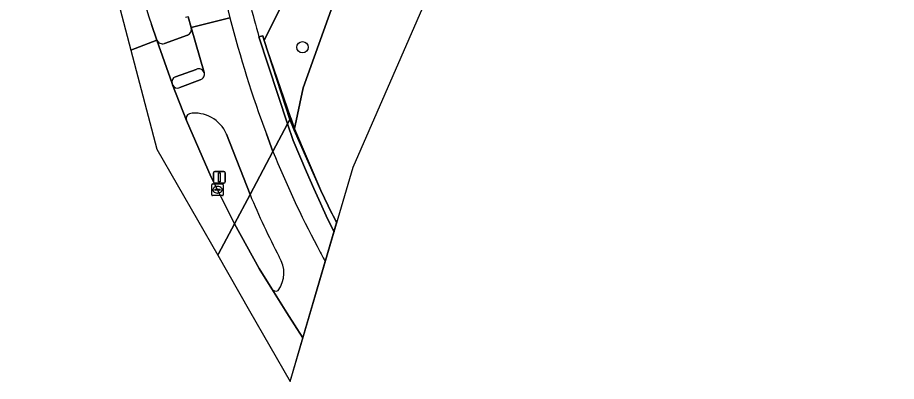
# Model space of a CAD drawing. Extents: x 160663 to 161506, y 382245 to 383291.
# Drawn here: x 161331.2 to 161406.9, y 382245.4 to 382276.8 of the extents above; entities that cross this region are included whole.
import ezdxf

# ---------------------------------------------------------------- set-up
doc = ezdxf.new("R2010")
doc.units = 0
for name, color, linetype in [('IMGEO_Berm_groen', 7, 'Continuous'), ('IMGEO_Boom', 7, 'Continuous'), ('IMGEO_Dek', 7, 'Continuous'), ('IMGEO_Fietspad_gesloten', 7, 'Continuous'), ('IMGEO_Groenvoorziening', 7, 'Continuous'), ('IMGEO_Hek', 7, 'Continuous'), ('IMGEO_Kolk', 7, 'Continuous'), ('IMGEO_Lichtmast', 7, 'Continuous'), ('IMGEO_Muur', 7, 'Continuous'), ('IMGEO_Rijbaan_lokaal_gesloten', 7, 'Continuous'), ('IMGEO_Verkeerseiland_gesloten', 7, 'Continuous'), ('IMGEO_Verkeerseiland_open', 7, 'Continuous'), ('IMGEO_Voetpad_gesloten', 7, 'Continuous'), ('IMGEO_Voetpad_open', 7, 'Continuous'), ('IMGEO_Waterloop', 7, 'Continuous')]:
    doc.layers.add(name, color=color, linetype=linetype)

msp = doc.modelspace()

# ---------------------------------------------------------------- linework, layer by layer
at = {"layer": 'IMGEO_Berm_groen'}
for points in [[(161346.143, 382275.905), (161345.872, 382276.85), (161345.657, 382276.787)], [(161342.728, 382276.173), (161343.19, 382274.842)], [(161343.831, 382274.547), (161345.816, 382275.272)]]:
    msp.add_lwpolyline(points, dxfattribs=at)
for centre, radius, start, end in [((161458.111, 382315.472), 121.892, 188.3716, 198.80842), ((161345.635, 382275.766), 0.526, 290.08593, 15.27343), ((161343.657, 382275.012), 0.497, 200.05317, 290.52132)]:
    msp.add_arc(centre, radius, start, end, dxfattribs=at)
at = {"layer": 'IMGEO_Boom'}
msp.add_circle((161355.728, 382274.215), 0.489, dxfattribs=at)
at = {"layer": 'IMGEO_Dek'}
for points in [[(161358.271, 382259.898), (161357.314, 382261.891), (161355.046, 382267.183), (161354.719, 382268.13), (161354.451, 382267.632), (161353.176, 382265.235), (161351.209, 382261.536), (161349.864, 382259.008), (161348.496, 382256.435), (161348.429, 382256.307)], [(161348.429, 382256.307), (161351.174, 382251.517), (161354.656, 382245.44), (161358.674, 382259.096)]]:
    msp.add_lwpolyline(points, dxfattribs=at)
msp.add_arc((161434.187, 382297.59), 84.758, 206.40441, 207.01116, dxfattribs=at)
at = {"layer": 'IMGEO_Fietspad_gesloten'}
for points in [[(161345.872, 382276.85), (161346.143, 382275.905), (161349.482, 382276.759)], [(161349.482, 382276.759), (161346.143, 382275.905), (161347.252, 382272.047)], [(161344.541, 382270.976), (161345.725, 382267.902)], [(161346.923, 382271.422), (161345.162, 382270.746)], [(161349.174, 382266.729), (161351.209, 382261.536), (161353.176, 382265.235), (161352.617, 382266.762)], [(161353.176, 382265.235), (161351.209, 382261.536)], [(161353.081, 382253.407), (161354.388, 382251.353), (161355.248, 382250), (161355.761, 382249.194), (161357.693, 382255.762)]]:
    msp.add_lwpolyline(points, dxfattribs=at)
for centre, radius, start, end in [((161444.589, 382301.077), 98.167, 182.62158, 194.34272), ((161444.633, 382301.108), 98.217, 194.35372, 200.46852), ((161346.798, 382271.887), 0.482, 285.09113, 19.38423), ((161344.968, 382271.177), 0.472, 205.13828, 294.21545), ((161346.192, 382268.052), 0.49, 115.32878, 197.80842), ((161346.485, 382265.636), 2.903, 22.12197, 99.9702), ((161442.019, 382301.789), 96.069, 202.36479, 207.73742), ((161414.418, 382287.868), 68.475, 202.61598, 207.56987), ((161441.829, 382301.696), 95.857, 207.74067, 208.6321), ((161351.542, 382254.78), 2.586, 324.03444, 32.66435), ((161353.448, 382253.676), 0.455, 216.25376, 294.21839)]:
    msp.add_arc(centre, radius, start, end, dxfattribs=at)
at = {"layer": 'IMGEO_Groenvoorziening'}
msp.add_lwpolyline([(161351.981, 382275.129), (161352.303, 382275.195), (161352.436, 382274.806), (161354.78, 382279.574), (161356.638, 382282.775), (161359.588, 382287.187), (161363.566, 382291.838), (161365.343, 382294.51), (161362.624, 382299.58), (161361.699, 382297.51), (161360.422, 382294.998), (161359.204, 382292.888), (161357.433, 382290.162), (161355.373, 382287.058), (161350.516, 382280.985)], dxfattribs=at)
msp.add_lwpolyline([(161365.538, 382294.147), (161365.343, 382294.51), (161363.566, 382291.838), (161359.588, 382287.187), (161356.638, 382282.775), (161354.78, 382279.574), (161352.436, 382274.806), (161354.644, 382267.99), (161355.015, 382267.089), (161355.777, 382270.728), (161358.892, 382279.406)], close=True, dxfattribs=at)
msp.add_arc((161423.23, 382296.065), 74.261, 191.71609, 196.37481, dxfattribs=at)
at = {"layer": 'IMGEO_Hek'}
for points in [[(161352.303, 382275.195), (161352.436, 382274.806)], [(161354.719, 382268.13), (161352.436, 382274.806)], [(161354.719, 382268.13), (161355.046, 382267.183)], [(161355.046, 382267.183), (161357.314, 382261.891)], [(161357.314, 382261.891), (161358.271, 382259.898)]]:
    msp.add_lwpolyline(points, dxfattribs=at)
msp.add_arc((161434.187, 382297.59), 84.758, 206.40441, 207.01116, dxfattribs=at)
at = {"layer": 'IMGEO_Kolk'}
for p, q in [((161347.983, 382262.443), (161348.835, 382262.443)), ((161347.908, 382261.517), (161347.908, 382262.369)), ((161348.167, 382261.937), (161348.167, 382261.949)), ((161348.605, 382261.9), (161348.207, 382261.9)), ((161348.21, 382261.986), (161348.608, 382261.986)), ((161348.419, 382261.663), (161348.394, 382261.663)), ((161348.396, 382262.223), (161348.421, 382262.223)), ((161348.651, 382261.949), (161348.651, 382261.937)), ((161348.909, 382262.369), (161348.909, 382261.517)), ((161348.835, 382261.443), (161347.983, 382261.443))]:
    msp.add_line(p, q, dxfattribs=at)
for points in [[(161347.983, 382262.443), (161348.835, 382262.443)], [(161347.908, 382261.517), (161347.908, 382262.369)], [(161348.909, 382262.369), (161348.909, 382261.517)], [(161348.835, 382261.443), (161347.983, 382261.443)]]:
    msp.add_lwpolyline(points, dxfattribs=at)
for centre, radius, start, end in [((161347.985, 382262.367), 0.0765, 91.55205, 178.44795), ((161347.985, 382262.367), 0.0765, 91.55205, 178.44795), ((161348.833, 382262.367), 0.0765, 1.55205, 88.44795), ((161348.833, 382262.367), 0.0765, 1.55205, 88.44795), ((161348.207, 382261.946), 0.0403, 85.87752, 175.75265), ((161348.204, 382261.936), 0.0366, 178.93798, 274.71019), ((161348.608, 382261.943), 0.043, 264.86636, 352.45326), ((161348.612, 382261.948), 0.0386, 1.73085, 96.63898), ((161347.985, 382261.519), 0.0765, 181.55205, 268.44795), ((161347.985, 382261.519), 0.0765, 181.55205, 268.44795), ((161348.833, 382261.519), 0.0765, 271.55205, 358.44795), ((161348.833, 382261.519), 0.0765, 271.55205, 358.44795)]:
    msp.add_arc(centre, radius, start, end, dxfattribs=at)
for centre, major_axis, ratio, start_param, end_param in [((161348.395, 382261.943), (-0.387, 0.002), 0.722429, 4.712389, 7.853982), ((161348.42, 382261.943), (-0.39, 0.002), 0.717154, 1.570796, 4.712389)]:
    msp.add_ellipse(centre, major_axis=major_axis, ratio=ratio, start_param=start_param, end_param=end_param, dxfattribs=at)
at = {"layer": 'IMGEO_Lichtmast'}
for p, q in [((161348.07, 382262.616), (161348.07, 382263.416)), ((161348.07, 382263.416), (161348.07, 382262.616)), ((161348.17, 382263.516), (161348.96, 382263.516)), ((161348.96, 382263.516), (161348.17, 382263.516)), ((161349.06, 382263.416), (161349.06, 382262.616)), ((161349.06, 382262.616), (161349.06, 382263.416)), ((161348.96, 382262.516), (161348.17, 382262.516)), ((161348.17, 382262.516), (161348.96, 382262.516))]:
    msp.add_line(p, q, dxfattribs=at)
msp.add_lwpolyline([(161348.49, 382263.391), (161348.64, 382263.391), (161348.64, 382262.641), (161348.49, 382262.641), (161348.49, 382263.391)], dxfattribs=at)
for centre, start, end in [((161348.17, 382263.416), 90, 180), ((161348.17, 382263.416), 90, 180), ((161348.96, 382263.416), 0, 90), ((161348.96, 382263.416), 360, 90), ((161348.17, 382262.616), 180, 270), ((161348.17, 382262.616), 180, 270), ((161348.96, 382262.616), 270, 0), ((161348.96, 382262.616), 270, 0)]:
    msp.add_arc(centre, 0.1, start, end, dxfattribs=at)
at = {"layer": 'IMGEO_Muur'}
msp.add_lwpolyline([(161352.436, 382274.806), (161352.303, 382275.195), (161351.981, 382275.129), (161354.451, 382267.632), (161354.644, 382267.99)], close=True, dxfattribs=at)
msp.add_lwpolyline([(161358.271, 382259.898), (161357.314, 382261.891), (161355.015, 382267.089), (161354.644, 382267.99), (161354.451, 382267.632), (161354.93, 382266.185), (161355.492, 382264.829), (161356.073, 382263.483), (161356.703, 382262.068), (161357.294, 382260.78), (161357.875, 382259.448), (161358.45, 382258.333), (161358.679, 382259.113)], dxfattribs=at)
msp.add_arc((161673.83, 382423.429), 355.416, 207.39442, 207.53711, dxfattribs=at)
at = {"layer": 'IMGEO_Rijbaan_lokaal_gesloten'}
for points in [[(161336.376, 382311.036), (161333.526, 382388.163), (161331.185, 382388.125), (161333.648, 382319.136), (161335.187, 382295.912), (161340.949, 382273.977)], [(161340.949, 382273.977), (161343.19, 382274.842), (161342.728, 382276.173)], [(161348.429, 382256.307), (161348.496, 382256.435), (161349.864, 382259.008), (161347.876, 382263.034), (161345.725, 382267.902), (161344.541, 382270.976), (161344.496, 382271.099), (161343.19, 382274.842), (161340.949, 382273.977), (161343.19, 382265.447), (161348.429, 382256.307)], [(161348.429, 382256.307), (161351.174, 382251.517), (161354.656, 382245.44), (161355.761, 382249.194), (161355.248, 382250), (161354.388, 382251.353), (161353.081, 382253.407), (161351.999, 382255.15), (161349.864, 382259.008), (161348.496, 382256.435), (161348.429, 382256.307)]]:
    msp.add_lwpolyline(points, dxfattribs=at)
msp.add_arc((161458.111, 382315.472), 121.892, 188.3716, 198.80842, dxfattribs=at)
at = {"layer": 'IMGEO_Verkeerseiland_gesloten'}
for points in [[(161345.725, 382267.902), (161347.876, 382263.034), (161349.864, 382259.008), (161351.209, 382261.536), (161349.174, 382266.729)], [(161351.209, 382261.536), (161349.864, 382259.008), (161351.999, 382255.15), (161353.081, 382253.407)]]:
    msp.add_lwpolyline(points, dxfattribs=at)
for centre, radius, start, end in [((161346.192, 382268.052), 0.49, 115.32878, 197.80842), ((161346.485, 382265.636), 2.903, 22.12197, 99.9702), ((161414.418, 382287.868), 68.475, 202.61598, 207.56987), ((161351.542, 382254.78), 2.586, 324.03444, 32.66435), ((161353.448, 382253.676), 0.455, 216.25376, 294.21839)]:
    msp.add_arc(centre, radius, start, end, dxfattribs=at)
at = {"layer": 'IMGEO_Verkeerseiland_open'}
for points in [[(161346.579, 382272.312), (161344.78, 382271.674)], [(161344.496, 382271.099), (161344.541, 382270.976)], [(161345.162, 382270.746), (161346.923, 382271.422)]]:
    msp.add_lwpolyline(points, dxfattribs=at)
for centre, radius, start, end in [((161346.8, 382271.885), 0.481, 19.7044, 117.3106), ((161344.958, 382271.228), 0.48, 111.81665, 195.61262), ((161346.798, 382271.887), 0.482, 285.09113, 19.38423), ((161344.968, 382271.177), 0.472, 205.13828, 294.21545)]:
    msp.add_arc(centre, radius, start, end, dxfattribs=at)
at = {"layer": 'IMGEO_Voetpad_gesloten'}
for points in [[(161358.45, 382258.333), (161357.875, 382259.448), (161357.294, 382260.78), (161356.703, 382262.068), (161356.073, 382263.483), (161355.492, 382264.829), (161354.93, 382266.185), (161354.451, 382267.632), (161353.176, 382265.235)], [(161357.693, 382255.762), (161358.45, 382258.333)]]:
    msp.add_lwpolyline(points, dxfattribs=at)
for centre, radius, start, end in [((161442.019, 382301.789), 96.069, 202.36479, 207.73742), ((161441.829, 382301.696), 95.857, 207.74067, 208.6321)]:
    msp.add_arc(centre, radius, start, end, dxfattribs=at)
at = {"layer": 'IMGEO_Voetpad_open'}
for points in [[(161347.252, 382272.047), (161346.143, 382275.905)], [(161343.19, 382274.842), (161344.496, 382271.099)], [(161345.816, 382275.272), (161343.831, 382274.547)], [(161352.617, 382266.762), (161353.176, 382265.235), (161354.451, 382267.632), (161351.981, 382275.129)], [(161344.78, 382271.674), (161346.579, 382272.312)]]:
    msp.add_lwpolyline(points, dxfattribs=at)
for centre, radius, start, end in [((161444.589, 382301.077), 98.167, 182.62158, 194.34272), ((161423.23, 382296.065), 74.261, 191.71609, 196.37481), ((161444.633, 382301.108), 98.217, 194.35372, 200.46852), ((161345.635, 382275.766), 0.526, 290.08593, 15.27343), ((161343.657, 382275.012), 0.497, 200.05317, 290.52132), ((161346.8, 382271.885), 0.481, 19.7044, 117.3106), ((161344.958, 382271.228), 0.48, 111.81665, 195.61262)]:
    msp.add_arc(centre, radius, start, end, dxfattribs=at)
at = {"layer": 'IMGEO_Waterloop'}
for points in [[(161348.429, 382256.307), (161351.174, 382251.517), (161354.656, 382245.44), (161360.085, 382263.89), (161404.99, 382366.739), (161406.899, 382394.906), (161401.627, 382424.714), (161380.374, 382474.366), (161361.294, 382518.942), (161347.239, 382575.775), (161355.002, 382598.926), (161372.48, 382611.677), (161397.928, 382621.305)], [(161388.8, 382341.934), (161382.884, 382329.114), (161366.455, 382296.181), (161365.538, 382294.147), (161358.892, 382279.406), (161355.777, 382270.728), (161355.015, 382267.089), (161354.644, 382267.99), (161354.451, 382267.632), (161353.176, 382265.235), (161351.209, 382261.536), (161349.864, 382259.008), (161348.496, 382256.435), (161348.429, 382256.307)]]:
    msp.add_lwpolyline(points, dxfattribs=at)

doc.saveas('drawing.dxf')
